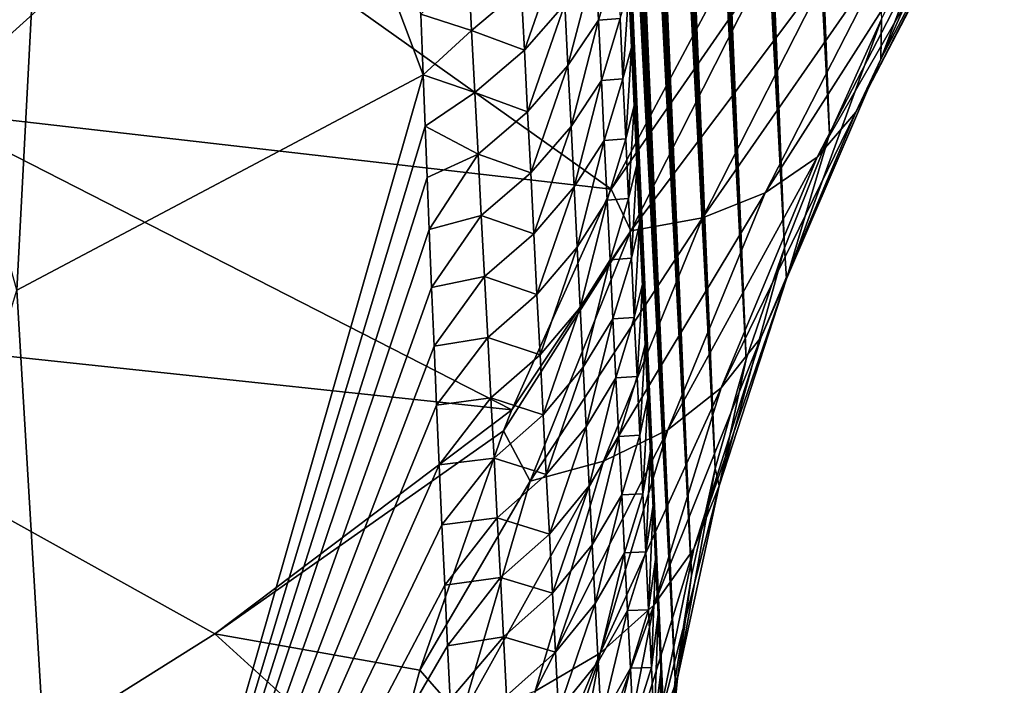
# Model space of a CAD drawing. Header units: metres. Extents: x -109 to 109, y -315 to 32.
# Tile 310 of 384: x 88.73 to 93.02, y -56.42 to -53.52. Entities that reach past the tile are written whole.
import ezdxf

# ---------------------------------------------------------------- set-up
doc = ezdxf.new("R2010")
doc.units = ezdxf.units.M
doc.layers.add('solid_K244242000C74_AAA', color=7, linetype='CONTINUOUS')

msp = doc.modelspace()

# ---------------------------------------------------------------- linework, layer by layer
at = {"layer": 'solid_K244242000C74_AAA'}
for points in [[(92.255585, -54.021317, 52.26136), (91.498398, -35.69603, 27.973068), (91.540466, -35.374001, 27.80654)], [(92.481003, -53.519817, 52.814617), (92.255585, -54.021317, 52.26136), (91.540466, -35.374001, 27.80654)], [(92.255585, -54.021317, 52.26136), (91.45816, -36.029179, 28.152777), (91.498398, -35.69603, 27.973068)], [(92.255585, -54.021317, 52.26136), (91.432396, -36.257793, 28.280447), (91.45816, -36.029179, 28.152777)], [(92.255585, -54.021317, 52.26136), (91.407516, -36.491802, 28.414698), (91.432396, -36.257793, 28.280447)], [(92.255585, -54.021317, 52.26136), (91.383492, -36.730961, 28.555155), (91.407516, -36.491802, 28.414698)], [(92.255585, -54.021317, 52.26136), (91.360352, -36.975494, 28.702171), (91.383492, -36.730961, 28.555155)], [(92.059273, -54.515202, 51.674435), (91.338135, -37.225674, 28.856201), (91.360352, -36.975494, 28.702171)], [(92.255585, -54.021317, 52.26136), (92.059273, -54.515202, 51.674435), (91.360352, -36.975494, 28.702171)], [(92.059273, -54.515202, 51.674435), (91.316856, -37.481571, 29.017357), (91.338135, -37.225674, 28.856201)], [(92.059273, -54.515202, 51.674435), (91.296494, -37.742962, 29.185282), (91.316856, -37.481571, 29.017357)], [(92.059273, -54.515202, 51.674435), (91.277084, -38.010143, 29.360474), (91.296494, -37.742962, 29.185282)], [(92.059273, -54.515202, 51.674435), (91.258675, -38.283424, 29.54347), (91.277084, -38.010143, 29.360474)], [(92.059273, -54.515202, 51.674435), (91.241249, -38.562756, 29.734175), (91.258675, -38.283424, 29.54347)], [(92.059273, -54.515202, 51.674435), (91.224808, -38.848003, 29.932367), (91.241249, -38.562756, 29.734175)], [(91.892899, -55.00066, 51.053661), (91.209396, -39.139507, 30.138681), (91.224808, -38.848003, 29.932367)], [(92.059273, -54.515202, 51.674435), (91.892899, -55.00066, 51.053661), (91.224808, -38.848003, 29.932367)], [(91.892899, -55.00066, 51.053661), (91.195053, -39.437614, 30.353733), (91.209396, -39.139507, 30.138681)], [(91.892899, -55.00066, 51.053661), (91.181755, -39.742111, 30.57712), (91.195053, -39.437614, 30.353733)], [(91.892899, -55.00066, 51.053661), (91.169518, -40.053013, 30.808908), (91.181755, -39.742111, 30.57712)], [(91.892899, -55.00066, 51.053661), (91.161057, -40.290615, 30.988707), (91.169518, -40.053013, 30.808908)], [(91.892899, -55.00066, 51.053661), (91.153236, -40.532196, 31.173956), (91.161057, -40.290615, 30.988707)], [(91.892899, -55.00066, 51.053661), (91.146057, -40.777748, 31.364653), (91.153236, -40.532196, 31.173956)], [(91.757271, -55.476643, 50.397915), (91.139496, -41.027058, 31.560358), (91.146057, -40.777748, 31.364653)], [(91.892899, -55.00066, 51.053661), (91.757271, -55.476643, 50.397915), (91.146057, -40.777748, 31.364653)], [(91.757271, -55.476643, 50.397915), (91.13356, -41.28027, 31.761402), (91.139496, -41.027058, 31.560358)], [(91.757271, -55.476643, 50.397915), (91.128288, -41.53756, 31.968149), (91.13356, -41.28027, 31.761402)], [(91.757271, -55.476643, 50.397915), (91.123688, -41.799103, 32.180965), (91.128288, -41.53756, 31.968149)], [(91.757271, -55.476643, 50.397915), (91.119781, -42.064926, 32.399925), (91.123688, -41.799103, 32.180965)], [(91.757271, -55.476643, 50.397915), (91.116508, -42.334778, 32.624454), (91.119781, -42.064926, 32.399925)], [(91.757271, -55.476643, 50.397915), (91.113899, -42.608807, 32.854919), (91.116508, -42.334778, 32.624454)], [(91.757271, -55.476643, 50.397915), (91.111984, -42.887192, 33.091743), (91.113899, -42.608807, 32.854919)], [(91.757271, -55.476643, 50.397915), (91.110786, -43.170116, 33.335361), (91.111984, -42.887192, 33.091743)], [(91.653458, -55.942074, 49.707348), (91.110306, -43.457657, 33.585934), (91.110786, -43.170116, 33.335361)], [(91.757271, -55.476643, 50.397915), (91.653458, -55.942074, 49.707348), (91.110786, -43.170116, 33.335361)], [(91.653458, -55.942074, 49.707348), (91.110497, -43.749523, 33.842758), (91.110306, -43.457657, 33.585934)], [(91.653458, -55.942074, 49.707348), (91.111374, -44.045849, 34.106201), (91.110497, -43.749523, 33.842758)], [(91.653458, -55.942074, 49.707348), (91.112976, -44.346832, 34.376778), (91.111374, -44.045849, 34.106201)], [(91.653458, -55.942074, 49.707348), (91.114784, -44.591103, 34.598721), (91.112976, -44.346832, 34.376778)], [(91.653458, -55.942074, 49.707348), (91.117088, -44.83857, 34.825802), (91.114784, -44.591103, 34.598721)], [(91.653458, -55.942074, 49.707348), (91.119835, -45.089073, 35.057568), (91.117088, -44.83857, 34.825802)], [(91.653458, -55.942074, 49.707348), (91.123032, -45.342548, 35.293854), (91.119835, -45.089073, 35.057568)], [(91.653458, -55.942074, 49.707348), (91.126678, -45.599098, 35.534973), (91.123032, -45.342548, 35.293854)], [(91.653458, -55.942074, 49.707348), (91.130798, -45.858829, 35.781239), (91.126678, -45.599098, 35.534973)], [(91.582436, -56.395542, 48.980042), (91.135406, -46.121845, 36.032963), (91.130798, -45.858829, 35.781239)], [(91.653458, -55.942074, 49.707348), (91.582436, -56.395542, 48.980042), (91.130798, -45.858829, 35.781239)], [(91.582436, -56.395542, 48.980042), (91.140511, -46.388248, 36.290462), (91.135406, -46.121845, 36.032963)], [(91.582436, -56.395542, 48.980042), (91.146095, -46.658012, 36.553619), (91.140511, -46.388248, 36.290462)], [(91.582436, -56.395542, 48.980042), (91.152122, -46.930935, 36.821804), (91.146095, -46.658012, 36.553619)], [(91.582436, -56.395542, 48.980042), (91.1586, -47.207111, 37.095356), (91.152122, -46.930935, 36.821804)], [(91.582436, -56.395542, 48.980042), (91.16555, -47.486652, 37.374653), (91.1586, -47.207111, 37.095356)], [(91.582436, -56.395542, 48.980042), (91.172981, -47.769661, 37.660072), (91.16555, -47.486652, 37.374653)], [(91.582436, -56.395542, 48.980042), (91.180916, -48.056248, 37.951992), (91.172981, -47.769661, 37.660072)], [(91.582436, -56.395542, 48.980042), (91.189346, -48.346481, 38.250637), (91.180916, -48.056248, 37.951992)], [(91.582436, -56.395542, 48.980042), (91.196709, -48.59095, 38.50396), (91.189346, -48.346481, 38.250637)], [(91.582436, -56.395542, 48.980042), (91.204384, -48.837795, 38.761379), (91.196709, -48.59095, 38.50396)], [(91.582436, -56.395542, 48.980042), (91.212364, -49.087082, 39.023163), (91.204384, -48.837795, 38.761379)], [(91.582436, -56.395542, 48.980042), (91.220673, -49.338867, 39.289581), (91.212364, -49.087082, 39.023163)], [(91.582436, -56.395542, 48.980042), (91.229317, -49.59322, 39.560898), (91.220673, -49.338867, 39.289581)], [(91.545441, -56.835861, 48.217098), (91.238297, -49.850201, 39.837383), (91.229317, -49.59322, 39.560898)], [(91.582436, -56.395542, 48.980042), (91.545441, -56.835861, 48.217098), (91.229317, -49.59322, 39.560898)], [(88.71682, -54.700321, 41.228554), (87.539856, -50.423916, 35.78434), (88.975899, -49.744759, 36.259892)], [(90.485481, -53.762184, 41.855423), (88.71682, -54.700321, 41.228554), (88.975899, -49.744759, 36.259892)], [(90.475525, -53.497841, 41.554092), (90.485481, -53.762184, 41.855423), (88.975899, -49.744759, 36.259892)], [(91.545441, -56.835861, 48.217098), (91.24762, -50.109871, 40.119301), (91.238297, -49.850201, 39.837383)], [(91.545441, -56.835861, 48.217098), (91.257271, -50.372173, 40.406342), (91.24762, -50.109871, 40.119301)], [(91.545441, -56.835861, 48.217098), (91.267204, -50.636978, 40.697906), (91.257271, -50.372173, 40.406342)], [(91.545441, -56.835861, 48.217098), (91.277435, -50.904343, 40.994305), (91.267204, -50.636978, 40.697906)], [(91.545441, -56.835861, 48.217098), (91.287971, -51.174328, 41.295872), (91.277435, -50.904343, 40.994305)], [(91.545441, -56.835861, 48.217098), (91.298828, -51.446991, 41.602936), (91.287971, -51.174328, 41.295872)], [(91.545441, -56.835861, 48.217098), (91.308388, -51.682884, 41.870766), (91.298828, -51.446991, 41.602936)], [(91.545441, -56.835861, 48.217098), (91.318192, -51.920826, 42.143089), (91.308388, -51.682884, 41.870766)], [(91.545441, -56.835861, 48.217098), (91.328232, -52.160854, 42.420116), (91.318192, -51.920826, 42.143089)], [(91.545441, -56.835861, 48.217098), (91.338509, -52.402946, 42.701618), (91.328232, -52.160854, 42.420116)], [(88.320061, -53.918335, 56.39571), (89.421715, -52.922668, 57.092884), (85.658218, -52.409233, 58.881271)], [(91.545441, -56.835861, 48.217098), (91.348976, -52.646992, 42.986912), (91.338509, -52.402946, 42.701618)], [(92.47802, -53.694923, 53.172798), (92.734749, -53.011566, 53.334511), (93.016327, -52.497047, 53.821671)], [(93.003746, -52.69278, 54.149216), (92.47802, -53.694923, 53.172798), (93.016327, -52.497047, 53.821671)], [(91.545441, -56.835861, 48.217098), (91.35965, -52.893024, 43.276234), (91.348976, -52.646992, 42.986912)], [(92.370468, -53.925182, 53.450985), (92.47802, -53.694923, 53.172798), (93.003746, -52.69278, 54.149216)], [(92.903908, -52.899658, 54.447891), (92.370468, -53.925182, 53.450985), (93.003746, -52.69278, 54.149216)], [(91.545441, -56.835861, 48.217098), (91.370537, -53.141068, 43.569843), (91.35965, -52.893024, 43.276234)], [(92.200882, -54.121246, 53.724438), (92.370468, -53.925182, 53.450985), (92.903908, -52.899658, 54.447891)], [(92.743576, -53.069496, 54.743568), (92.200882, -54.121246, 53.724438), (92.903908, -52.899658, 54.447891)], [(91.303795, -54.259766, 54.706966), (89.421715, -52.922668, 57.092884), (88.320061, -53.918335, 56.39571)], [(91.303795, -54.259766, 54.706966), (91.879524, -53.182583, 55.707317), (89.421715, -52.922668, 57.092884)], [(92.47802, -53.694923, 53.172798), (92.481003, -53.519817, 52.814617), (92.734749, -53.011566, 53.334511)], [(91.975296, -54.276157, 53.983444), (92.200882, -54.121246, 53.724438), (92.743576, -53.069496, 54.743568)], [(92.528458, -53.196278, 55.025745), (91.975296, -54.276157, 53.983444), (92.743576, -53.069496, 54.743568)], [(91.545441, -56.835861, 48.217098), (91.38163, -53.391163, 43.868011), (91.370537, -53.141068, 43.569843)], [(91.090073, -53.1875, 42.214806), (90.926697, -53.655594, 42.353889), (90.913055, -53.38673, 42.040035)], [(91.090073, -53.1875, 42.214806), (91.103203, -53.455128, 42.527744), (90.926697, -53.655594, 42.353889)], [(91.966034, -53.304333, 55.510376), (91.879524, -53.182583, 55.707317), (91.303795, -54.259766, 54.706966)], [(91.701698, -54.384418, 54.218819), (91.975296, -54.276157, 53.983444), (92.528458, -53.196278, 55.025745)], [(92.266167, -53.275494, 55.284405), (91.701698, -54.384418, 54.218819), (92.528458, -53.196278, 55.025745)], [(91.103203, -53.455128, 42.527744), (91.236511, -53.261448, 42.74762), (91.116356, -53.721531, 42.841724)], [(91.116356, -53.721531, 42.841724), (91.236511, -53.261448, 42.74762), (91.249069, -53.524998, 43.058834)], [(91.331024, -53.252426, 43.212601), (91.249069, -53.524998, 43.058834), (91.236511, -53.261448, 42.74762)], [(91.331024, -53.252426, 43.212601), (91.343201, -53.516506, 43.526756), (91.249069, -53.524998, 43.058834)], [(91.389816, -54.442184, 54.422207), (91.701698, -54.384418, 54.218819), (92.266167, -53.275494, 55.284405)], [(91.966034, -53.304333, 55.510376), (91.389816, -54.442184, 54.422207), (92.266167, -53.275494, 55.284405)], [(90.682449, -53.298874, 41.581509), (90.696533, -53.569786, 41.89463), (90.475525, -53.497841, 41.554092)], [(90.913055, -53.38673, 42.040035), (90.696533, -53.569786, 41.89463), (90.682449, -53.298874, 41.581509)], [(91.966034, -53.304333, 55.510376), (91.303795, -54.259766, 54.706966), (91.389816, -54.442184, 54.422207)], [(90.913055, -53.38673, 42.040035), (90.926697, -53.655594, 42.353889), (90.696533, -53.569786, 41.89463)], [(91.343201, -53.516506, 43.526756), (91.38163, -53.391163, 43.868011), (91.355438, -53.779392, 43.841923)], [(91.355438, -53.779392, 43.841923), (91.38163, -53.391163, 43.868011), (91.392952, -53.643337, 44.171001)], [(91.545441, -56.835861, 48.217098), (91.392952, -53.643337, 44.171001), (91.38163, -53.391163, 43.868011)], [(91.103203, -53.455128, 42.527744), (90.940346, -53.92321, 42.668793), (90.926697, -53.655594, 42.353889)], [(91.103203, -53.455128, 42.527744), (91.116356, -53.721531, 42.841724), (90.940346, -53.92321, 42.668793)], [(90.696533, -53.569786, 41.89463), (90.485481, -53.762184, 41.855423), (90.475525, -53.497841, 41.554092)], [(91.116356, -53.721531, 42.841724), (91.249069, -53.524998, 43.058834), (91.129532, -53.986717, 43.156734)], [(91.129532, -53.986717, 43.156734), (91.249069, -53.524998, 43.058834), (91.261658, -53.787357, 43.371059)], [(91.343201, -53.516506, 43.526756), (91.261658, -53.787357, 43.371059), (91.249069, -53.524998, 43.058834)], [(91.343201, -53.516506, 43.526756), (91.355438, -53.779392, 43.841923), (91.261658, -53.787357, 43.371059)], [(92.068306, -54.651237, 52.097321), (92.255585, -54.021317, 52.26136), (92.481003, -53.519817, 52.814617)], [(92.47802, -53.694923, 53.172798), (92.068306, -54.651237, 52.097321), (92.481003, -53.519817, 52.814617)], [(90.696533, -53.569786, 41.89463), (90.710602, -53.839424, 42.208824), (90.485481, -53.762184, 41.855423)], [(90.926697, -53.655594, 42.353889), (90.710602, -53.839424, 42.208824), (90.696533, -53.569786, 41.89463)], [(90.926697, -53.655594, 42.353889), (90.940346, -53.92321, 42.668793), (90.710602, -53.839424, 42.208824)], [(91.355438, -53.779392, 43.841923), (91.392952, -53.643337, 44.171001), (91.367729, -54.041084, 44.158092)], [(91.367729, -54.041084, 44.158092), (91.392952, -53.643337, 44.171001), (91.404495, -53.897625, 44.479073)], [(91.545441, -56.835861, 48.217098), (91.404495, -53.897625, 44.479073), (91.392952, -53.643337, 44.171001)], [(91.116356, -53.721531, 42.841724), (90.953979, -54.189583, 42.984737), (90.940346, -53.92321, 42.668793)], [(91.116356, -53.721531, 42.841724), (91.129532, -53.986717, 43.156734), (90.953979, -54.189583, 42.984737)], [(91.957489, -54.90403, 52.353817), (92.068306, -54.651237, 52.097321), (92.47802, -53.694923, 53.172798)], [(92.370468, -53.925182, 53.450985), (91.957489, -54.90403, 52.353817), (92.47802, -53.694923, 53.172798)], [(88.974266, -59.033184, 46.639111), (88.71682, -54.700321, 41.228554), (90.485481, -53.762184, 41.855423)], [(90.494049, -53.985355, 42.111813), (88.974266, -59.033184, 46.639111), (90.485481, -53.762184, 41.855423)], [(90.710602, -53.839424, 42.208824), (90.494049, -53.985355, 42.111813), (90.485481, -53.762184, 41.855423)], [(91.129532, -53.986717, 43.156734), (91.261658, -53.787357, 43.371059), (91.142708, -54.250683, 43.472759)], [(91.142708, -54.250683, 43.472759), (91.261658, -53.787357, 43.371059), (91.274284, -54.048531, 43.68428)], [(91.355438, -53.779392, 43.841923), (91.274284, -54.048531, 43.68428), (91.261658, -53.787357, 43.371059)], [(91.355438, -53.779392, 43.841923), (91.367729, -54.041084, 44.158092), (91.274284, -54.048531, 43.68428)], [(90.710602, -53.839424, 42.208824), (90.724663, -54.1078, 42.524075), (90.494049, -53.985355, 42.111813)], [(90.940346, -53.92321, 42.668793), (90.724663, -54.1078, 42.524075), (90.710602, -53.839424, 42.208824)], [(90.87207, -55.221333, 53.701462), (88.320061, -53.918335, 56.39571), (87.104576, -54.820755, 55.763828)], [(90.87207, -55.221333, 53.701462), (91.303795, -54.259766, 54.706966), (88.320061, -53.918335, 56.39571)], [(90.940346, -53.92321, 42.668793), (90.953979, -54.189583, 42.984737), (90.724663, -54.1078, 42.524075)], [(91.367729, -54.041084, 44.158092), (91.404495, -53.897625, 44.479073), (91.380058, -54.301586, 44.475254)], [(91.380058, -54.301586, 44.475254), (91.404495, -53.897625, 44.479073), (91.416267, -54.154057, 44.792496)], [(91.545441, -56.835861, 48.217098), (91.416267, -54.154057, 44.792496), (91.404495, -53.897625, 44.479073)], [(91.783257, -55.125591, 52.60387), (91.957489, -54.90403, 52.353817), (92.370468, -53.925182, 53.450985)], [(92.200882, -54.121246, 53.724438), (91.783257, -55.125591, 52.60387), (92.370468, -53.925182, 53.450985)], [(90.494049, -53.985355, 42.111813), (90.502831, -54.209991, 42.371773), (88.974266, -59.033184, 46.639111)], [(90.724663, -54.1078, 42.524075), (90.502831, -54.209991, 42.371773), (90.494049, -53.985355, 42.111813)], [(91.129532, -53.986717, 43.156734), (90.967606, -54.454716, 43.301708), (90.953979, -54.189583, 42.984737)], [(91.129532, -53.986717, 43.156734), (91.142708, -54.250683, 43.472759), (90.967606, -54.454716, 43.301708)], [(92.068306, -54.651237, 52.097321), (92.059273, -54.515202, 51.674435), (92.255585, -54.021317, 52.26136)], [(91.142708, -54.250683, 43.472759), (91.274284, -54.048531, 43.68428), (91.155891, -54.513432, 43.789795)], [(91.155891, -54.513432, 43.789795), (91.274284, -54.048531, 43.68428), (91.286934, -54.308521, 43.998489)], [(91.367729, -54.041084, 44.158092), (91.286934, -54.308521, 43.998489), (91.274284, -54.048531, 43.68428)], [(91.367729, -54.041084, 44.158092), (91.380058, -54.301586, 44.475254), (91.286934, -54.308521, 43.998489)], [(90.724663, -54.1078, 42.524075), (90.511864, -54.436146, 42.635456), (90.502831, -54.209991, 42.371773)], [(90.724663, -54.1078, 42.524075), (90.738693, -54.374912, 42.840374), (90.511864, -54.436146, 42.635456)], [(90.953979, -54.189583, 42.984737), (90.738693, -54.374912, 42.840374), (90.724663, -54.1078, 42.524075)], [(91.551781, -55.308056, 52.838608), (91.783257, -55.125591, 52.60387), (92.200882, -54.121246, 53.724438)], [(91.975296, -54.276157, 53.983444), (91.551781, -55.308056, 52.838608), (92.200882, -54.121246, 53.724438)], [(90.953979, -54.189583, 42.984737), (90.967606, -54.454716, 43.301708), (90.738693, -54.374912, 42.840374)], [(91.380058, -54.301586, 44.475254), (91.416267, -54.154057, 44.792496), (91.392418, -54.560898, 44.793404)], [(91.392418, -54.560898, 44.793404), (91.416267, -54.154057, 44.792496), (91.428276, -54.412666, 45.11153)], [(91.545441, -56.835861, 48.217098), (91.428276, -54.412666, 45.11153), (91.416267, -54.154057, 44.792496)], [(90.502831, -54.209991, 42.371773), (90.511864, -54.436146, 42.635456), (88.974266, -59.033184, 46.639111)], [(91.389816, -54.442184, 54.422207), (91.303795, -54.259766, 54.706966), (90.87207, -55.221333, 53.701462)], [(91.142708, -54.250683, 43.472759), (90.981209, -54.718613, 43.619701), (90.967606, -54.454716, 43.301708)], [(91.142708, -54.250683, 43.472759), (91.155891, -54.513432, 43.789795), (90.981209, -54.718613, 43.619701)], [(91.271286, -55.444954, 53.04969), (91.551781, -55.308056, 52.838608), (91.975296, -54.276157, 53.983444)], [(91.701698, -54.384418, 54.218819), (91.271286, -55.444954, 53.04969), (91.975296, -54.276157, 53.983444)], [(91.155891, -54.513432, 43.789795), (91.286934, -54.308521, 43.998489), (91.16906, -54.774967, 44.10783)], [(91.16906, -54.774967, 44.10783), (91.286934, -54.308521, 43.998489), (91.299591, -54.567329, 44.313679)], [(91.380058, -54.301586, 44.475254), (91.299591, -54.567329, 44.313679), (91.286934, -54.308521, 43.998489)], [(91.380058, -54.301586, 44.475254), (91.392418, -54.560898, 44.793404), (91.299591, -54.567329, 44.313679)], [(90.738693, -54.374912, 42.840374), (90.522224, -54.689053, 42.932705), (90.511864, -54.436146, 42.635456)], [(90.738693, -54.374912, 42.840374), (90.752686, -54.640766, 43.157711), (90.522224, -54.689053, 42.932705)], [(90.967606, -54.454716, 43.301708), (90.752686, -54.640766, 43.157711), (90.738693, -54.374912, 42.840374)], [(90.951729, -55.531418, 53.229633), (91.271286, -55.444954, 53.04969), (91.701698, -54.384418, 54.218819)], [(91.389816, -54.442184, 54.422207), (90.951729, -55.531418, 53.229633), (91.701698, -54.384418, 54.218819)], [(90.511864, -54.436146, 42.635456), (90.522224, -54.689053, 42.932705), (88.974266, -59.033184, 46.639111)], [(91.389816, -54.442184, 54.422207), (90.87207, -55.221333, 53.701462), (90.835625, -55.311882, 53.600929)], [(91.389816, -54.442184, 54.422207), (90.835625, -55.311882, 53.600929), (90.951729, -55.531418, 53.229633)], [(91.392418, -54.560898, 44.793404), (91.428276, -54.412666, 45.11153), (91.404808, -54.819016, 45.11253)], [(91.404808, -54.819016, 45.11253), (91.428276, -54.412666, 45.11153), (91.440506, -54.673443, 45.4361)], [(91.545441, -56.835861, 48.217098), (91.440506, -54.673443, 45.4361), (91.428276, -54.412666, 45.11153)], [(90.967606, -54.454716, 43.301708), (90.981209, -54.718613, 43.619701), (90.752686, -54.640766, 43.157711)], [(91.155891, -54.513432, 43.789795), (90.994774, -54.981277, 43.938705), (90.981209, -54.718613, 43.619701)], [(91.155891, -54.513432, 43.789795), (91.16906, -54.774967, 44.10783), (90.994774, -54.981277, 43.938705)], [(91.774246, -55.551998, 50.936367), (91.892899, -55.00066, 51.053661), (92.059273, -54.515202, 51.674435)], [(92.068306, -54.651237, 52.097321), (91.774246, -55.551998, 50.936367), (92.059273, -54.515202, 51.674435)], [(91.16906, -54.774967, 44.10783), (91.299591, -54.567329, 44.313679), (91.182213, -55.035294, 44.426857)], [(91.182213, -55.035294, 44.426857), (91.299591, -54.567329, 44.313679), (91.312263, -54.824959, 44.629837)], [(91.392418, -54.560898, 44.793404), (91.312263, -54.824959, 44.629837), (91.299591, -54.567329, 44.313679)], [(91.392418, -54.560898, 44.793404), (91.404808, -54.819016, 45.11253), (91.312263, -54.824959, 44.629837)], [(90.752686, -54.640766, 43.157711), (90.532959, -54.943974, 43.234932), (90.522224, -54.689053, 42.932705)], [(90.752686, -54.640766, 43.157711), (90.76664, -54.905365, 43.476078), (90.532959, -54.943974, 43.234932)], [(90.981209, -54.718613, 43.619701), (90.76664, -54.905365, 43.476078), (90.752686, -54.640766, 43.157711)], [(91.664444, -55.825924, 51.170635), (91.774246, -55.551998, 50.936367), (92.068306, -54.651237, 52.097321)], [(91.957489, -54.90403, 52.353817), (91.664444, -55.825924, 51.170635), (92.068306, -54.651237, 52.097321)], [(88.974266, -59.033184, 46.639111), (87.183487, -59.802589, 46.100365), (88.71682, -54.700321, 41.228554)], [(90.522224, -54.689053, 42.932705), (90.532959, -54.943974, 43.234932), (88.974266, -59.033184, 46.639111)], [(91.404808, -54.819016, 45.11253), (91.440506, -54.673443, 45.4361), (91.417229, -55.075947, 45.432625)], [(91.417229, -55.075947, 45.432625), (91.440506, -54.673443, 45.4361), (91.452942, -54.936337, 45.765793)], [(91.545441, -56.835861, 48.217098), (91.452942, -54.936337, 45.765793), (91.440506, -54.673443, 45.4361)], [(90.981209, -54.718613, 43.619701), (90.994774, -54.981277, 43.938705), (90.76664, -54.905365, 43.476078)], [(91.16906, -54.774967, 44.10783), (91.008308, -55.24271, 44.258709), (90.994774, -54.981277, 43.938705)], [(91.16906, -54.774967, 44.10783), (91.182213, -55.035294, 44.426857), (91.008308, -55.24271, 44.258709)], [(89.578529, -56.196236, 53.014225), (90.87207, -55.221333, 53.701462), (87.104576, -54.820755, 55.763828)], [(88.177071, -57.075432, 52.398605), (89.578529, -56.196236, 53.014225), (87.104576, -54.820755, 55.763828)], [(91.182213, -55.035294, 44.426857), (91.312263, -54.824959, 44.629837), (91.195343, -55.294407, 44.746868)], [(91.195343, -55.294407, 44.746868), (91.312263, -54.824959, 44.629837), (91.324936, -55.081409, 44.946957)], [(91.404808, -54.819016, 45.11253), (91.324936, -55.081409, 44.946957), (91.312263, -54.824959, 44.629837)], [(91.404808, -54.819016, 45.11253), (91.417229, -55.075947, 45.432625), (91.324936, -55.081409, 44.946957)], [(90.76664, -54.905365, 43.476078), (90.544121, -55.200977, 43.542336), (90.532959, -54.943974, 43.234932)], [(90.76664, -54.905365, 43.476078), (90.780548, -55.168709, 43.795464), (90.544121, -55.200977, 43.542336)], [(90.994774, -54.981277, 43.938705), (90.780548, -55.168709, 43.795464), (90.76664, -54.905365, 43.476078)], [(91.48999, -56.071693, 51.396767), (91.664444, -55.825924, 51.170635), (91.957489, -54.90403, 52.353817)], [(91.783257, -55.125591, 52.60387), (91.48999, -56.071693, 51.396767), (91.957489, -54.90403, 52.353817)], [(90.532959, -54.943974, 43.234932), (90.544121, -55.200977, 43.542336), (88.974266, -59.033184, 46.639111)], [(91.417229, -55.075947, 45.432625), (91.452942, -54.936337, 45.765793), (91.429665, -55.33168, 45.753685)], [(91.429665, -55.33168, 45.753685), (91.452942, -54.936337, 45.765793), (91.463989, -55.168102, 46.058479)], [(91.545441, -56.835861, 48.217098), (91.463989, -55.168102, 46.058479), (91.452942, -54.936337, 45.765793)], [(90.994774, -54.981277, 43.938705), (91.008308, -55.24271, 44.258709), (90.780548, -55.168709, 43.795464)], [(91.774246, -55.551998, 50.936367), (91.757271, -55.476643, 50.397915), (91.892899, -55.00066, 51.053661)], [(91.182213, -55.035294, 44.426857), (91.021797, -55.502911, 44.579708), (91.008308, -55.24271, 44.258709)], [(91.182213, -55.035294, 44.426857), (91.195343, -55.294407, 44.746868), (91.021797, -55.502911, 44.579708)], [(91.195343, -55.294407, 44.746868), (91.324936, -55.081409, 44.946957), (91.20845, -55.552311, 45.067856)], [(91.20845, -55.552311, 45.067856), (91.324936, -55.081409, 44.946957), (91.337608, -55.336678, 45.265034)], [(91.417229, -55.075947, 45.432625), (91.337608, -55.336678, 45.265034), (91.324936, -55.081409, 44.946957)], [(91.417229, -55.075947, 45.432625), (91.429665, -55.33168, 45.753685), (91.337608, -55.336678, 45.265034)], [(91.257065, -56.28059, 51.606735), (91.48999, -56.071693, 51.396767), (91.783257, -55.125591, 52.60387)], [(91.551781, -55.308056, 52.838608), (91.257065, -56.28059, 51.606735), (91.783257, -55.125591, 52.60387)], [(90.780548, -55.168709, 43.795464), (90.555717, -55.460125, 43.855103), (90.544121, -55.200977, 43.542336)], [(90.780548, -55.168709, 43.795464), (90.794388, -55.430805, 44.11586), (90.555717, -55.460125, 43.855103)], [(91.008308, -55.24271, 44.258709), (90.794388, -55.430805, 44.11586), (90.780548, -55.168709, 43.795464)], [(91.429665, -55.33168, 45.753685), (91.463989, -55.168102, 46.058479), (91.442123, -55.586224, 46.075703)], [(91.442123, -55.586224, 46.075703), (91.463989, -55.168102, 46.058479), (91.475182, -55.401493, 46.355087)], [(91.545441, -56.835861, 48.217098), (91.475182, -55.401493, 46.355087), (91.463989, -55.168102, 46.058479)], [(90.544121, -55.200977, 43.542336), (90.555717, -55.460125, 43.855103), (88.974266, -59.033184, 46.639111)], [(90.835625, -55.311882, 53.600929), (90.87207, -55.221333, 53.701462), (89.578529, -56.196236, 53.014225)], [(91.008308, -55.24271, 44.258709), (91.021797, -55.502911, 44.579708), (90.794388, -55.430805, 44.11586)], [(90.973953, -56.445194, 51.793079), (91.257065, -56.28059, 51.606735), (91.551781, -55.308056, 52.838608)], [(91.271286, -55.444954, 53.04969), (90.973953, -56.445194, 51.793079), (91.551781, -55.308056, 52.838608)], [(91.195343, -55.294407, 44.746868), (91.03524, -55.761883, 44.901695), (91.021797, -55.502911, 44.579708)], [(91.195343, -55.294407, 44.746868), (91.20845, -55.552311, 45.067856), (91.03524, -55.761883, 44.901695)], [(90.471382, -56.353874, 52.365669), (90.835625, -55.311882, 53.600929), (89.578529, -56.196236, 53.014225)], [(90.951729, -55.531418, 53.229633), (90.835625, -55.311882, 53.600929), (90.471382, -56.353874, 52.365669)], [(91.20845, -55.552311, 45.067856), (91.337608, -55.336678, 45.265034), (91.221535, -55.809002, 45.389816)], [(91.221535, -55.809002, 45.389816), (91.337608, -55.336678, 45.265034), (91.350273, -55.590763, 45.584064)], [(91.429665, -55.33168, 45.753685), (91.350273, -55.590763, 45.584064), (91.337608, -55.336678, 45.265034)], [(91.429665, -55.33168, 45.753685), (91.442123, -55.586224, 46.075703), (91.350273, -55.590763, 45.584064)], [(90.794388, -55.430805, 44.11586), (90.567642, -55.721203, 44.172958), (90.555717, -55.460125, 43.855103)], [(90.794388, -55.430805, 44.11586), (90.808174, -55.691654, 44.437267), (90.567642, -55.721203, 44.172958)], [(91.021797, -55.502911, 44.579708), (90.808174, -55.691654, 44.437267), (90.794388, -55.430805, 44.11586)], [(91.442123, -55.586224, 46.075703), (91.475182, -55.401493, 46.355087), (91.45459, -55.839573, 46.398674)], [(91.45459, -55.839573, 46.398674), (91.475182, -55.401493, 46.355087), (91.486534, -55.636501, 46.655617)], [(91.545441, -56.835861, 48.217098), (91.486534, -55.636501, 46.655617), (91.475182, -55.401493, 46.355087)], [(90.555717, -55.460125, 43.855103), (90.567642, -55.721203, 44.172958), (88.974266, -59.033184, 46.639111)], [(90.650688, -56.559662, 51.9492), (90.973953, -56.445194, 51.793079), (91.271286, -55.444954, 53.04969)], [(90.951729, -55.531418, 53.229633), (90.650688, -56.559662, 51.9492), (91.271286, -55.444954, 53.04969)], [(91.59285, -56.38921, 49.703606), (91.653458, -55.942074, 49.707348), (91.757271, -55.476643, 50.397915)], [(91.774246, -55.551998, 50.936367), (91.59285, -56.38921, 49.703606), (91.757271, -55.476643, 50.397915)], [(91.021797, -55.502911, 44.579708), (91.03524, -55.761883, 44.901695), (90.808174, -55.691654, 44.437267)], [(90.951729, -55.531418, 53.229633), (90.471382, -56.353874, 52.365669), (90.650688, -56.559662, 51.9492)], [(91.20845, -55.552311, 45.067856), (91.04863, -56.019623, 45.224667), (91.03524, -55.761883, 44.901695)], [(91.20845, -55.552311, 45.067856), (91.221535, -55.809002, 45.389816), (91.04863, -56.019623, 45.224667)], [(91.487991, -56.682457, 49.915707), (91.59285, -56.38921, 49.703606), (91.774246, -55.551998, 50.936367)], [(91.664444, -55.825924, 51.170635), (91.487991, -56.682457, 49.915707), (91.774246, -55.551998, 50.936367)], [(91.221535, -55.809002, 45.389816), (91.350273, -55.590763, 45.584064), (91.234581, -56.06448, 45.712738)], [(91.234581, -56.06448, 45.712738), (91.350273, -55.590763, 45.584064), (91.36293, -55.843666, 45.904037)], [(91.442123, -55.586224, 46.075703), (91.36293, -55.843666, 45.904037), (91.350273, -55.590763, 45.584064)], [(91.442123, -55.586224, 46.075703), (91.45459, -55.839573, 46.398674), (91.36293, -55.843666, 45.904037)], [(91.45459, -55.839573, 46.398674), (91.486534, -55.636501, 46.655617), (91.467064, -56.091728, 46.722584)], [(91.467064, -56.091728, 46.722584), (91.486534, -55.636501, 46.655617), (91.498024, -55.873135, 46.960068)], [(91.545441, -56.835861, 48.217098), (91.498024, -55.873135, 46.960068), (91.486534, -55.636501, 46.655617)], [(90.808174, -55.691654, 44.437267), (90.579811, -55.984081, 44.495762), (90.567642, -55.721203, 44.172958)], [(90.808174, -55.691654, 44.437267), (90.821892, -55.951252, 44.75967), (90.579811, -55.984081, 44.495762)], [(91.03524, -55.761883, 44.901695), (90.821892, -55.951252, 44.75967), (90.808174, -55.691654, 44.437267)], [(90.567642, -55.721203, 44.172958), (90.579811, -55.984081, 44.495762), (88.974266, -59.033184, 46.639111)], [(91.03524, -55.761883, 44.901695), (91.04863, -56.019623, 45.224667), (90.821892, -55.951252, 44.75967)], [(91.221535, -55.809002, 45.389816), (91.061966, -56.276131, 45.548615), (91.04863, -56.019623, 45.224667)], [(91.221535, -55.809002, 45.389816), (91.234581, -56.06448, 45.712738), (91.061966, -56.276131, 45.548615)], [(91.234581, -56.06448, 45.712738), (91.36293, -55.843666, 45.904037), (91.247589, -56.318745, 46.036621)], [(91.247589, -56.318745, 46.036621), (91.36293, -55.843666, 45.904037), (91.375572, -56.095387, 46.224949)], [(91.317413, -56.950718, 50.117981), (91.487991, -56.682457, 49.915707), (91.664444, -55.825924, 51.170635)], [(91.48999, -56.071693, 51.396767), (91.317413, -56.950718, 50.117981), (91.664444, -55.825924, 51.170635)], [(91.45459, -55.839573, 46.398674), (91.375572, -56.095387, 46.224949), (91.36293, -55.843666, 45.904037)], [(91.45459, -55.839573, 46.398674), (91.467064, -56.091728, 46.722584), (91.375572, -56.095387, 46.224949)], [(91.467064, -56.091728, 46.722584), (91.498024, -55.873135, 46.960068), (91.479538, -56.34269, 47.047432)], [(91.479538, -56.34269, 47.047432), (91.498024, -55.873135, 46.960068), (91.509666, -56.111385, 47.26844)], [(91.545441, -56.835861, 48.217098), (91.509666, -56.111385, 47.26844), (91.498024, -55.873135, 46.960068)], [(90.821892, -55.951252, 44.75967), (90.592201, -56.248722, 44.823536), (90.579811, -55.984081, 44.495762)], [(90.821892, -55.951252, 44.75967), (90.835541, -56.209599, 45.083065), (90.592201, -56.248722, 44.823536)], [(91.04863, -56.019623, 45.224667), (90.835541, -56.209599, 45.083065), (90.821892, -55.951252, 44.75967)], [(91.59285, -56.38921, 49.703606), (91.582436, -56.395542, 48.980042), (91.653458, -55.942074, 49.707348)], [(90.579811, -55.984081, 44.495762), (90.592201, -56.248722, 44.823536), (88.974266, -59.033184, 46.639111)], [(91.04863, -56.019623, 45.224667), (91.061966, -56.276131, 45.548615), (90.835541, -56.209599, 45.083065)], [(91.234581, -56.06448, 45.712738), (91.075241, -56.53141, 45.873535), (91.061966, -56.276131, 45.548615)], [(91.234581, -56.06448, 45.712738), (91.247589, -56.318745, 46.036621), (91.075241, -56.53141, 45.873535)], [(91.087181, -57.184483, 50.303238), (91.317413, -56.950718, 50.117981), (91.48999, -56.071693, 51.396767)], [(91.257065, -56.28059, 51.606735), (91.087181, -57.184483, 50.303238), (91.48999, -56.071693, 51.396767)], [(91.247589, -56.318745, 46.036621), (91.375572, -56.095387, 46.224949), (91.260551, -56.5718, 46.361458)], [(91.260551, -56.5718, 46.361458), (91.375572, -56.095387, 46.224949), (91.388199, -56.345928, 46.546791)], [(91.467064, -56.091728, 46.722584), (91.388199, -56.345928, 46.546791), (91.375572, -56.095387, 46.224949)], [(91.467064, -56.091728, 46.722584), (91.479538, -56.34269, 47.047432), (91.388199, -56.345928, 46.546791)], [(91.479538, -56.34269, 47.047432), (91.509666, -56.111385, 47.26844), (91.49202, -56.592449, 47.373211)], [(91.49202, -56.592449, 47.373211), (91.509666, -56.111385, 47.26844), (91.521454, -56.351257, 47.580738)], [(91.545441, -56.835861, 48.217098), (91.521454, -56.351257, 47.580738), (91.509666, -56.111385, 47.26844)], [(90.329071, -56.878384, 51.684734), (89.578529, -56.196236, 53.014225), (88.177071, -57.075432, 52.398605)], [(90.329071, -56.878384, 51.684734), (90.471382, -56.353874, 52.365669), (89.578529, -56.196236, 53.014225)], [(90.835541, -56.209599, 45.083065), (90.60321, -56.481705, 45.114441), (90.592201, -56.248722, 44.823536)], [(90.835541, -56.209599, 45.083065), (90.849113, -56.466702, 45.407448), (90.60321, -56.481705, 45.114441)], [(91.061966, -56.276131, 45.548615), (90.849113, -56.466702, 45.407448), (90.835541, -56.209599, 45.083065)], [(90.592201, -56.248722, 44.823536), (90.60321, -56.481705, 45.114441), (88.974266, -59.033184, 46.639111)], [(90.805458, -57.37545, 50.464909), (91.087181, -57.184483, 50.303238), (91.257065, -56.28059, 51.606735)], [(90.973953, -56.445194, 51.793079), (90.805458, -57.37545, 50.464909), (91.257065, -56.28059, 51.606735)], [(91.061966, -56.276131, 45.548615), (91.075241, -56.53141, 45.873535), (90.849113, -56.466702, 45.407448)], [(91.247589, -56.318745, 46.036621), (91.088448, -56.785458, 46.199417), (91.075241, -56.53141, 45.873535)], [(91.247589, -56.318745, 46.036621), (91.260551, -56.5718, 46.361458), (91.088448, -56.785458, 46.199417)], [(90.650688, -56.559662, 51.9492), (90.471382, -56.353874, 52.365669), (90.329071, -56.878384, 51.684734)], [(91.260551, -56.5718, 46.361458), (91.388199, -56.345928, 46.546791), (91.273468, -56.823643, 46.687237)], [(91.273468, -56.823643, 46.687237), (91.388199, -56.345928, 46.546791), (91.400803, -56.595284, 46.86956)], [(91.479538, -56.34269, 47.047432), (91.400803, -56.595284, 46.86956), (91.388199, -56.345928, 46.546791)], [(91.479538, -56.34269, 47.047432), (91.49202, -56.592449, 47.373211), (91.400803, -56.595284, 46.86956)], [(91.49202, -56.592449, 47.373211), (91.521454, -56.351257, 47.580738), (91.504486, -56.841015, 47.699913)], [(91.504486, -56.841015, 47.699913), (91.521454, -56.351257, 47.580738), (91.533379, -56.592751, 47.896957)], [(91.545441, -56.835861, 48.217098), (91.533379, -56.592751, 47.896957), (91.521454, -56.351257, 47.580738)], [(91.59285, -56.38921, 49.703606), (91.422569, -57.467163, 48.602623), (91.433456, -57.44136, 48.586761)], [(91.487991, -56.682457, 49.915707), (91.422569, -57.467163, 48.602623), (91.59285, -56.38921, 49.703606)], [(91.59285, -56.38921, 49.703606), (91.433456, -57.44136, 48.586761), (91.479561, -57.313396, 48.508034)], [(91.59285, -56.38921, 49.703606), (91.479561, -57.313396, 48.508034), (91.519005, -57.156662, 48.412201)], [(91.59285, -56.38921, 49.703606), (91.519005, -57.156662, 48.412201), (91.582436, -56.395542, 48.980042)], [(91.541084, -56.99683, 48.314522), (91.582436, -56.395542, 48.980042), (91.519005, -57.156662, 48.412201)], [(91.541084, -56.99683, 48.314522), (91.545441, -56.835861, 48.217098), (91.582436, -56.395542, 48.980042)]]:
    msp.add_3dface(points, dxfattribs=at)

doc.saveas('drawing.dxf')
